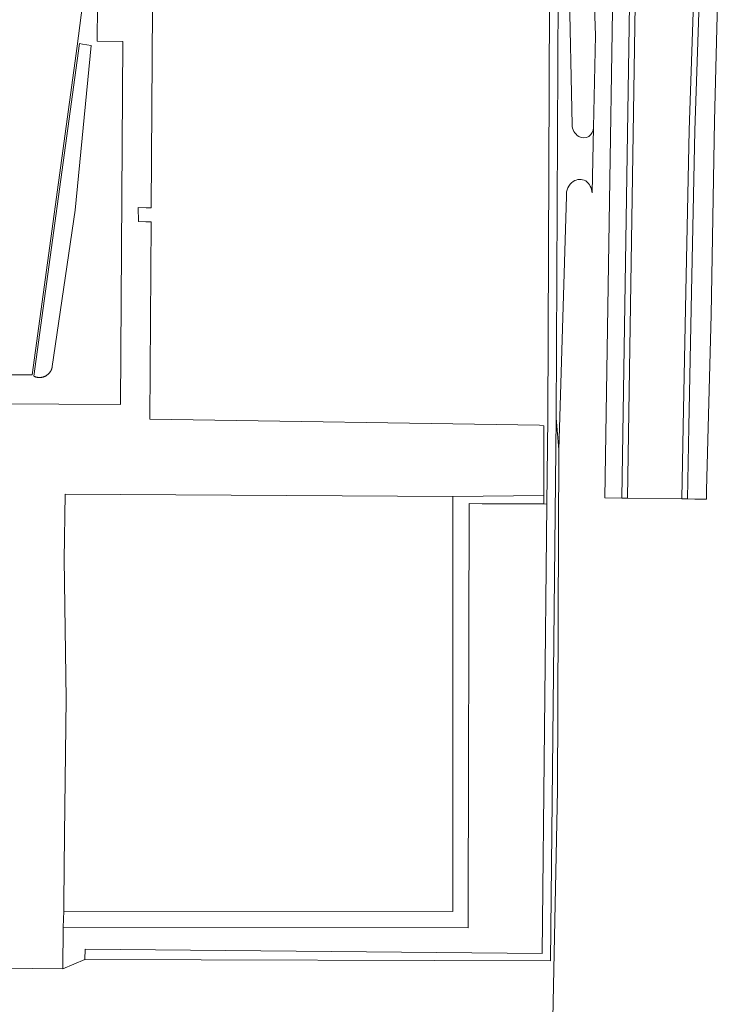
# Model space of a CAD drawing. Extents: x 184422 to 188298, y 343471 to 350189.
# Tile 476 of 513: x 187423 to 187484, y 349228 to 349314. Entities that reach past the tile are written whole.
import ezdxf

# ---------------------------------------------------------------- set-up
doc = ezdxf.new("R2010")
doc.units = 0
for name, color, linetype, lineweight in [('B-WA-GR-BEPLANTING_CULTUUR_HEESTERS-GV', 252, 'Continuous', 18), ('B-WA-OG-TERREIN_CULTUURSCHEIDING-GV', 252, 'Continuous', 18), ('B-WA-OG-TERREIN_ERF-GV', 252, 'Continuous', 18), ('B-WA-OG-WATER_GREPPEL-GV', 252, 'Continuous', 18), ('B-WA-VH-VERHARDING_ASFALT-GV', 252, 'Continuous', 18), ('B-WA-VH-VERHARDING_BETONSTRAATSTEEN-GV', 252, 'Continuous', 18), ('B-WA-VH-VERHARDING_HALFVERHARDING-GV', 252, 'Continuous', 18), ('B-WA-VH-VERHARDING_TEGEL-GV', 252, 'Continuous', 18)]:
    doc.layers.add(name, color=color, linetype=linetype, lineweight=lineweight)

msp = doc.modelspace()

# ---------------------------------------------------------------- linework, layer by layer
at = {"layer": 'B-WA-GR-BEPLANTING_CULTUUR_HEESTERS-GV', "flags": 128}
msp.add_lwpolyline([(187469.152, 349279.411), (187469.072, 349271.798), (187468.655, 349232.245), (187428.444, 349232.634), (187428.439, 349231.706), (187469.393, 349231.589), (187469.912, 349279.408), (187470.071, 349316.763), (187431.677, 349316.976), (187431.673, 349316.216), (187469.308, 349316.007)], close=True, dxfattribs=at)
msp.add_lwpolyline([(187469.152, 349279.411), (187469.072, 349271.798), (187468.655, 349232.245), (187428.444, 349232.634), (187428.439, 349231.706), (187469.393, 349231.589), (187469.912, 349279.408), (187470.071, 349316.763), (187431.677, 349316.976), (187431.673, 349316.216), (187469.308, 349316.007)], close=True, dxfattribs=at)
msp.add_lwpolyline([(187469.152, 349279.411), (187469.072, 349271.798), (187468.655, 349232.245), (187428.444, 349232.634), (187428.439, 349231.706), (187469.393, 349231.589), (187469.912, 349279.408), (187470.071, 349316.763), (187431.677, 349316.976), (187431.673, 349316.216), (187469.308, 349316.007)], close=True, dxfattribs=at)
at = {"layer": 'B-WA-OG-TERREIN_CULTUURSCHEIDING-GV', "flags": 128}
for points in [[(187470.265, 349318.017), (187460.407, 349317.974), (187450.088, 349317.943), (187441.056, 349317.955), (187438.504, 349318.031), (187435.212, 349317.977), (187433.531, 349318.376), (187431.677, 349316.976), (187470.071, 349316.763), (187469.912, 349279.408), (187470.136, 349276.593), (187470.814, 349298.921)], [(187470.265, 349318.017), (187460.407, 349317.974), (187450.088, 349317.943), (187441.056, 349317.955), (187438.504, 349318.031), (187435.212, 349317.977), (187433.531, 349318.376), (187431.677, 349316.976), (187470.071, 349316.763), (187469.912, 349279.408), (187470.136, 349276.593), (187470.814, 349298.921)], [(187470.265, 349318.017), (187460.407, 349317.974), (187450.088, 349317.943), (187441.056, 349317.955), (187438.504, 349318.031), (187435.212, 349317.977), (187433.531, 349318.376), (187431.677, 349316.976), (187470.071, 349316.763), (187469.912, 349279.408), (187470.136, 349276.593), (187470.814, 349298.921)], [(187471.298, 349305.207), (187471.044, 349317.792)], [(187471.298, 349305.207), (187471.044, 349317.792)], [(187471.298, 349305.207), (187471.044, 349317.792)], [(187473.052, 349299.203), (187473.174, 349304.958)], [(187473.052, 349299.203), (187473.174, 349304.958)], [(187473.052, 349299.203), (187473.174, 349304.958)], [(187469.597, 349226.505), (187470.02, 349246.629), (187470.136, 349276.593), (187469.912, 349279.408), (187469.393, 349231.589), (187428.439, 349231.706), (187426.48, 349230.895), (187421.212, 349230.957), (187401.278, 349231.411), (187401.351, 349242.347), (187393.108, 349242.38), (187392.73, 349242.013), (187392.565, 349241.852), (187390.61, 349239.948), (187390.634, 349239.793), (187390.848, 349238.301), (187393.156, 349238.604), (187394.66, 349227.778), (187396.548, 349228.033), (187396.827, 349226.202)], [(187469.597, 349226.505), (187470.02, 349246.629), (187470.136, 349276.593), (187469.912, 349279.408), (187469.393, 349231.589), (187428.439, 349231.706), (187426.48, 349230.895), (187421.212, 349230.957), (187401.278, 349231.411), (187401.351, 349242.347), (187393.108, 349242.38), (187392.73, 349242.013), (187392.565, 349241.852), (187390.61, 349239.948), (187390.634, 349239.793), (187390.848, 349238.301), (187393.156, 349238.604), (187394.66, 349227.778), (187396.548, 349228.033), (187396.827, 349226.202)], [(187469.597, 349226.505), (187470.02, 349246.629), (187470.136, 349276.593), (187469.912, 349279.408), (187469.393, 349231.589), (187428.439, 349231.706), (187426.48, 349230.895), (187421.212, 349230.957), (187401.278, 349231.411), (187401.351, 349242.347), (187393.108, 349242.38), (187392.73, 349242.013), (187392.565, 349241.852), (187390.61, 349239.948), (187390.634, 349239.793), (187390.848, 349238.301), (187393.156, 349238.604), (187394.66, 349227.778), (187396.548, 349228.033), (187396.827, 349226.202)]]:
    msp.add_lwpolyline(points, dxfattribs=at)
for points in [[(187413.868, 349280.684), (187416.536, 349280.652), (187416.575, 349282.45), (187420.678, 349282.451), (187420.685, 349280.626), (187431.568, 349280.574), (187431.783, 349312.543), (187429.515, 349312.564), (187429.534, 349315.734), (187428.69, 349315.753), (187428.234, 349315.763), (187427.764, 349312.134), (187423.803, 349283.181), (187413.912, 349283.185)], [(187413.868, 349280.684), (187416.536, 349280.652), (187416.575, 349282.45), (187420.678, 349282.451), (187420.685, 349280.626), (187431.568, 349280.574), (187431.783, 349312.543), (187429.515, 349312.564), (187429.534, 349315.734), (187428.69, 349315.753), (187428.234, 349315.763), (187427.764, 349312.134), (187423.803, 349283.181), (187413.912, 349283.185)], [(187413.868, 349280.684), (187416.536, 349280.652), (187416.575, 349282.45), (187420.678, 349282.451), (187420.685, 349280.626), (187431.568, 349280.574), (187431.783, 349312.543), (187429.515, 349312.564), (187429.534, 349315.734), (187428.69, 349315.753), (187428.234, 349315.763), (187427.764, 349312.134), (187423.803, 349283.181), (187413.912, 349283.185)], [(187425.232, 349283.271), (187425.218, 349283.258), (187425.203, 349283.244), (187425.173, 349283.218), (187425.158, 349283.206), (187425.142, 349283.194), (187425.127, 349283.182), (187425.095, 349283.158), (187425.078, 349283.147), (187425.062, 349283.136), (187425.045, 349283.126), (187425.028, 349283.115), (187424.994, 349283.095), (187424.977, 349283.086), (187424.941, 349283.068), (187424.924, 349283.06), (187424.906, 349283.051), (187424.888, 349283.043), (187424.869, 349283.036), (187424.851, 349283.029), (187424.832, 349283.022), (187424.814, 349283.015), (187424.795, 349283.009), (187424.757, 349282.997), (187424.738, 349282.992), (187424.719, 349282.987), (187424.7, 349282.982), (187424.68, 349282.978), (187424.661, 349282.974), (187424.641, 349282.971), (187424.622, 349282.967), (187424.602, 349282.964), (187424.583, 349282.962), (187424.543, 349282.958), (187424.524, 349282.956), (187424.484, 349282.954), (187424.464, 349282.953), (187424.425, 349282.953), (187424.385, 349282.955), (187424.366, 349282.956), (187424.326, 349282.96), (187424.307, 349282.962), (187424.287, 349282.964), (187424.267, 349282.967), (187424.248, 349282.971), (187424.228, 349282.974), (187424.19, 349282.982), (187424.17, 349282.987), (187424.151, 349282.992), (187424.132, 349282.997), (187424.094, 349283.009), (187424.076, 349283.015), (187424.057, 349283.022), (187424.039, 349283.029), (187424.02, 349283.036), (187424.002, 349283.043), (187423.984, 349283.051), (187423.966, 349283.06), (187423.952, 349283.066), (187427.946, 349312.358), (187428.228, 349312.315), (187428.998, 349312.199), (187427.589, 349297.679), (187425.567, 349283.929), (187425.564, 349283.909), (187425.561, 349283.89), (187425.557, 349283.87), (187425.549, 349283.832), (187425.544, 349283.812), (187425.539, 349283.793), (187425.534, 349283.774), (187425.529, 349283.755), (187425.523, 349283.736), (187425.516, 349283.718), (187425.51, 349283.699), (187425.503, 349283.681), (187425.496, 349283.662), (187425.488, 349283.644), (187425.48, 349283.626), (187425.472, 349283.608), (187425.454, 349283.572), (187425.445, 349283.555), (187425.436, 349283.537), (187425.406, 349283.486), (187425.395, 349283.469), (187425.384, 349283.453), (187425.362, 349283.421), (187425.338, 349283.389), (187425.325, 349283.373), (187425.313, 349283.358), (187425.287, 349283.328), (187425.274, 349283.314), (187425.26, 349283.299)], [(187425.232, 349283.271), (187425.218, 349283.258), (187425.203, 349283.244), (187425.173, 349283.218), (187425.158, 349283.206), (187425.142, 349283.194), (187425.127, 349283.182), (187425.095, 349283.158), (187425.078, 349283.147), (187425.062, 349283.136), (187425.045, 349283.126), (187425.028, 349283.115), (187424.994, 349283.095), (187424.977, 349283.086), (187424.941, 349283.068), (187424.924, 349283.06), (187424.906, 349283.051), (187424.888, 349283.043), (187424.869, 349283.036), (187424.851, 349283.029), (187424.832, 349283.022), (187424.814, 349283.015), (187424.795, 349283.009), (187424.757, 349282.997), (187424.738, 349282.992), (187424.719, 349282.987), (187424.7, 349282.982), (187424.68, 349282.978), (187424.661, 349282.974), (187424.641, 349282.971), (187424.622, 349282.967), (187424.602, 349282.964), (187424.583, 349282.962), (187424.543, 349282.958), (187424.524, 349282.956), (187424.484, 349282.954), (187424.464, 349282.953), (187424.425, 349282.953), (187424.385, 349282.955), (187424.366, 349282.956), (187424.326, 349282.96), (187424.307, 349282.962), (187424.287, 349282.964), (187424.267, 349282.967), (187424.248, 349282.971), (187424.228, 349282.974), (187424.19, 349282.982), (187424.17, 349282.987), (187424.151, 349282.992), (187424.132, 349282.997), (187424.094, 349283.009), (187424.076, 349283.015), (187424.057, 349283.022), (187424.039, 349283.029), (187424.02, 349283.036), (187424.002, 349283.043), (187423.984, 349283.051), (187423.966, 349283.06), (187423.952, 349283.066), (187427.946, 349312.358), (187428.228, 349312.315), (187428.998, 349312.199), (187427.589, 349297.679), (187425.567, 349283.929), (187425.564, 349283.909), (187425.561, 349283.89), (187425.557, 349283.87), (187425.549, 349283.832), (187425.544, 349283.812), (187425.539, 349283.793), (187425.534, 349283.774), (187425.529, 349283.755), (187425.523, 349283.736), (187425.516, 349283.718), (187425.51, 349283.699), (187425.503, 349283.681), (187425.496, 349283.662), (187425.488, 349283.644), (187425.48, 349283.626), (187425.472, 349283.608), (187425.454, 349283.572), (187425.445, 349283.555), (187425.436, 349283.537), (187425.406, 349283.486), (187425.395, 349283.469), (187425.384, 349283.453), (187425.362, 349283.421), (187425.338, 349283.389), (187425.325, 349283.373), (187425.313, 349283.358), (187425.287, 349283.328), (187425.274, 349283.314), (187425.26, 349283.299)], [(187425.232, 349283.271), (187425.218, 349283.258), (187425.203, 349283.244), (187425.173, 349283.218), (187425.158, 349283.206), (187425.142, 349283.194), (187425.127, 349283.182), (187425.095, 349283.158), (187425.078, 349283.147), (187425.062, 349283.136), (187425.045, 349283.126), (187425.028, 349283.115), (187424.994, 349283.095), (187424.977, 349283.086), (187424.941, 349283.068), (187424.924, 349283.06), (187424.906, 349283.051), (187424.888, 349283.043), (187424.869, 349283.036), (187424.851, 349283.029), (187424.832, 349283.022), (187424.814, 349283.015), (187424.795, 349283.009), (187424.757, 349282.997), (187424.738, 349282.992), (187424.719, 349282.987), (187424.7, 349282.982), (187424.68, 349282.978), (187424.661, 349282.974), (187424.641, 349282.971), (187424.622, 349282.967), (187424.602, 349282.964), (187424.583, 349282.962), (187424.543, 349282.958), (187424.524, 349282.956), (187424.484, 349282.954), (187424.464, 349282.953), (187424.425, 349282.953), (187424.385, 349282.955), (187424.366, 349282.956), (187424.326, 349282.96), (187424.307, 349282.962), (187424.287, 349282.964), (187424.267, 349282.967), (187424.248, 349282.971), (187424.228, 349282.974), (187424.19, 349282.982), (187424.17, 349282.987), (187424.151, 349282.992), (187424.132, 349282.997), (187424.094, 349283.009), (187424.076, 349283.015), (187424.057, 349283.022), (187424.039, 349283.029), (187424.02, 349283.036), (187424.002, 349283.043), (187423.984, 349283.051), (187423.966, 349283.06), (187423.952, 349283.066), (187427.946, 349312.358), (187428.228, 349312.315), (187428.998, 349312.199), (187427.589, 349297.679), (187425.567, 349283.929), (187425.564, 349283.909), (187425.561, 349283.89), (187425.557, 349283.87), (187425.549, 349283.832), (187425.544, 349283.812), (187425.539, 349283.793), (187425.534, 349283.774), (187425.529, 349283.755), (187425.523, 349283.736), (187425.516, 349283.718), (187425.51, 349283.699), (187425.503, 349283.681), (187425.496, 349283.662), (187425.488, 349283.644), (187425.48, 349283.626), (187425.472, 349283.608), (187425.454, 349283.572), (187425.445, 349283.555), (187425.436, 349283.537), (187425.406, 349283.486), (187425.395, 349283.469), (187425.384, 349283.453), (187425.362, 349283.421), (187425.338, 349283.389), (187425.325, 349283.373), (187425.313, 349283.358), (187425.287, 349283.328), (187425.274, 349283.314), (187425.26, 349283.299)], [(187468.813, 349271.829), (187463.392, 349271.844), (187462.232, 349271.847), (187462.168, 349236.537), (187462.164, 349234.512), (187426.517, 349234.564), (187426.48, 349230.895), (187428.439, 349231.706), (187428.444, 349232.634), (187468.655, 349232.245), (187469.072, 349271.798)], [(187468.813, 349271.829), (187463.392, 349271.844), (187462.232, 349271.847), (187462.168, 349236.537), (187462.164, 349234.512), (187426.517, 349234.564), (187426.48, 349230.895), (187428.439, 349231.706), (187428.444, 349232.634), (187468.655, 349232.245), (187469.072, 349271.798)], [(187468.813, 349271.829), (187463.392, 349271.844), (187462.232, 349271.847), (187462.168, 349236.537), (187462.164, 349234.512), (187426.517, 349234.564), (187426.48, 349230.895), (187428.439, 349231.706), (187428.444, 349232.634), (187468.655, 349232.245), (187469.072, 349271.798)]]:
    msp.add_lwpolyline(points, close=True, dxfattribs=at)
at = {"layer": 'B-WA-OG-TERREIN_CULTUURSCHEIDING-GV'}
for points in [[(187471.887, 349304.18, -0.247772), (187471.298, 349305.207)], [(187471.887, 349304.18, -0.247772), (187471.298, 349305.207)], [(187471.887, 349304.18, -0.247772), (187471.298, 349305.207)], [(187473.174, 349304.958, -0.223497), (187472.778, 349304.187)], [(187473.174, 349304.958, -0.223497), (187472.778, 349304.187)], [(187473.174, 349304.958, -0.223497), (187472.778, 349304.187)], [(187472.778, 349304.187, -0.306425), (187471.887, 349304.18)], [(187472.778, 349304.187, -0.306425), (187471.887, 349304.18)], [(187472.778, 349304.187, -0.306425), (187471.887, 349304.18)], [(187470.814, 349298.921, -0.296016), (187471.401, 349300.21)], [(187470.814, 349298.921, -0.296016), (187471.401, 349300.21)], [(187470.814, 349298.921, -0.296016), (187471.401, 349300.21)], [(187471.401, 349300.21, -0.297429), (187472.5, 349300.257)], [(187471.401, 349300.21, -0.297429), (187472.5, 349300.257)], [(187471.401, 349300.21, -0.297429), (187472.5, 349300.257)], [(187472.5, 349300.257, -0.236763), (187473.052, 349299.203)], [(187472.5, 349300.257, -0.236763), (187473.052, 349299.203)], [(187472.5, 349300.257, -0.236763), (187473.052, 349299.203)]]:
    msp.add_lwpolyline(points, format="xyb", dxfattribs=at)
at = {"layer": 'B-WA-OG-TERREIN_ERF-GV', "flags": 128}
msp.add_lwpolyline([(187381.57, 349316.001), (187381.865, 349314.347), (187381.915, 349314.065), (187383.469, 349305.035), (187384.258, 349300.29), (187384.917, 349296.158), (187385.396, 349293.229), (187386.007, 349289.647), (187387.047, 349283.549), (187413.912, 349283.185), (187423.803, 349283.181), (187427.764, 349312.134), (187428.234, 349315.763)], dxfattribs=at)
msp.add_lwpolyline([(187381.57, 349316.001), (187381.865, 349314.347), (187381.915, 349314.065), (187383.469, 349305.035), (187384.258, 349300.29), (187384.917, 349296.158), (187385.396, 349293.229), (187386.007, 349289.647), (187387.047, 349283.549), (187413.912, 349283.185), (187423.803, 349283.181), (187427.764, 349312.134), (187428.234, 349315.763)], dxfattribs=at)
msp.add_lwpolyline([(187381.57, 349316.001), (187381.865, 349314.347), (187381.915, 349314.065), (187383.469, 349305.035), (187384.258, 349300.29), (187384.917, 349296.158), (187385.396, 349293.229), (187386.007, 349289.647), (187387.047, 349283.549), (187413.912, 349283.185), (187423.803, 349283.181), (187427.764, 349312.134), (187428.234, 349315.763)], dxfattribs=at)
at = {"layer": 'B-WA-OG-WATER_GREPPEL-GV', "flags": 128}
for points in [[(187473.174, 349304.958), (187473.371, 349313.07), (187473.164, 349319.123)], [(187473.174, 349304.958), (187473.371, 349313.07), (187473.164, 349319.123)], [(187473.174, 349304.958), (187473.371, 349313.07), (187473.164, 349319.123)], [(187471.044, 349317.792), (187471.298, 349305.207)], [(187471.044, 349317.792), (187471.298, 349305.207)], [(187471.044, 349317.792), (187471.298, 349305.207)]]:
    msp.add_lwpolyline(points, dxfattribs=at)
msp.add_lwpolyline([(187425.218, 349283.258), (187425.232, 349283.271), (187425.26, 349283.299), (187425.274, 349283.314), (187425.287, 349283.328), (187425.313, 349283.358), (187425.325, 349283.373), (187425.338, 349283.389), (187425.362, 349283.421), (187425.384, 349283.453), (187425.395, 349283.469), (187425.406, 349283.486), (187425.436, 349283.537), (187425.445, 349283.555), (187425.454, 349283.572), (187425.472, 349283.608), (187425.48, 349283.626), (187425.488, 349283.644), (187425.496, 349283.662), (187425.503, 349283.681), (187425.51, 349283.699), (187425.516, 349283.718), (187425.523, 349283.736), (187425.529, 349283.755), (187425.534, 349283.774), (187425.539, 349283.793), (187425.544, 349283.812), (187425.549, 349283.832), (187425.557, 349283.87), (187425.561, 349283.89), (187425.564, 349283.909), (187425.567, 349283.929), (187427.589, 349297.679), (187428.998, 349312.199), (187428.228, 349312.315), (187427.946, 349312.358), (187423.952, 349283.066), (187423.966, 349283.06), (187423.984, 349283.051), (187424.002, 349283.043), (187424.02, 349283.036), (187424.039, 349283.029), (187424.057, 349283.022), (187424.076, 349283.015), (187424.094, 349283.009), (187424.132, 349282.997), (187424.151, 349282.992), (187424.17, 349282.987), (187424.19, 349282.982), (187424.228, 349282.974), (187424.248, 349282.971), (187424.267, 349282.967), (187424.287, 349282.964), (187424.307, 349282.962), (187424.326, 349282.96), (187424.366, 349282.956), (187424.385, 349282.955), (187424.425, 349282.953), (187424.464, 349282.953), (187424.484, 349282.954), (187424.524, 349282.956), (187424.543, 349282.958), (187424.583, 349282.962), (187424.602, 349282.964), (187424.622, 349282.967), (187424.641, 349282.971), (187424.661, 349282.974), (187424.68, 349282.978), (187424.7, 349282.982), (187424.719, 349282.987), (187424.738, 349282.992), (187424.757, 349282.997), (187424.795, 349283.009), (187424.814, 349283.015), (187424.832, 349283.022), (187424.851, 349283.029), (187424.869, 349283.036), (187424.888, 349283.043), (187424.906, 349283.051), (187424.924, 349283.06), (187424.941, 349283.068), (187424.977, 349283.086), (187424.994, 349283.095), (187425.028, 349283.115), (187425.045, 349283.126), (187425.062, 349283.136), (187425.078, 349283.147), (187425.095, 349283.158), (187425.127, 349283.182), (187425.142, 349283.194), (187425.158, 349283.206), (187425.173, 349283.218), (187425.203, 349283.244)], close=True, dxfattribs=at)
msp.add_lwpolyline([(187425.218, 349283.258), (187425.232, 349283.271), (187425.26, 349283.299), (187425.274, 349283.314), (187425.287, 349283.328), (187425.313, 349283.358), (187425.325, 349283.373), (187425.338, 349283.389), (187425.362, 349283.421), (187425.384, 349283.453), (187425.395, 349283.469), (187425.406, 349283.486), (187425.436, 349283.537), (187425.445, 349283.555), (187425.454, 349283.572), (187425.472, 349283.608), (187425.48, 349283.626), (187425.488, 349283.644), (187425.496, 349283.662), (187425.503, 349283.681), (187425.51, 349283.699), (187425.516, 349283.718), (187425.523, 349283.736), (187425.529, 349283.755), (187425.534, 349283.774), (187425.539, 349283.793), (187425.544, 349283.812), (187425.549, 349283.832), (187425.557, 349283.87), (187425.561, 349283.89), (187425.564, 349283.909), (187425.567, 349283.929), (187427.589, 349297.679), (187428.998, 349312.199), (187428.228, 349312.315), (187427.946, 349312.358), (187423.952, 349283.066), (187423.966, 349283.06), (187423.984, 349283.051), (187424.002, 349283.043), (187424.02, 349283.036), (187424.039, 349283.029), (187424.057, 349283.022), (187424.076, 349283.015), (187424.094, 349283.009), (187424.132, 349282.997), (187424.151, 349282.992), (187424.17, 349282.987), (187424.19, 349282.982), (187424.228, 349282.974), (187424.248, 349282.971), (187424.267, 349282.967), (187424.287, 349282.964), (187424.307, 349282.962), (187424.326, 349282.96), (187424.366, 349282.956), (187424.385, 349282.955), (187424.425, 349282.953), (187424.464, 349282.953), (187424.484, 349282.954), (187424.524, 349282.956), (187424.543, 349282.958), (187424.583, 349282.962), (187424.602, 349282.964), (187424.622, 349282.967), (187424.641, 349282.971), (187424.661, 349282.974), (187424.68, 349282.978), (187424.7, 349282.982), (187424.719, 349282.987), (187424.738, 349282.992), (187424.757, 349282.997), (187424.795, 349283.009), (187424.814, 349283.015), (187424.832, 349283.022), (187424.851, 349283.029), (187424.869, 349283.036), (187424.888, 349283.043), (187424.906, 349283.051), (187424.924, 349283.06), (187424.941, 349283.068), (187424.977, 349283.086), (187424.994, 349283.095), (187425.028, 349283.115), (187425.045, 349283.126), (187425.062, 349283.136), (187425.078, 349283.147), (187425.095, 349283.158), (187425.127, 349283.182), (187425.142, 349283.194), (187425.158, 349283.206), (187425.173, 349283.218), (187425.203, 349283.244)], close=True, dxfattribs=at)
msp.add_lwpolyline([(187425.218, 349283.258), (187425.232, 349283.271), (187425.26, 349283.299), (187425.274, 349283.314), (187425.287, 349283.328), (187425.313, 349283.358), (187425.325, 349283.373), (187425.338, 349283.389), (187425.362, 349283.421), (187425.384, 349283.453), (187425.395, 349283.469), (187425.406, 349283.486), (187425.436, 349283.537), (187425.445, 349283.555), (187425.454, 349283.572), (187425.472, 349283.608), (187425.48, 349283.626), (187425.488, 349283.644), (187425.496, 349283.662), (187425.503, 349283.681), (187425.51, 349283.699), (187425.516, 349283.718), (187425.523, 349283.736), (187425.529, 349283.755), (187425.534, 349283.774), (187425.539, 349283.793), (187425.544, 349283.812), (187425.549, 349283.832), (187425.557, 349283.87), (187425.561, 349283.89), (187425.564, 349283.909), (187425.567, 349283.929), (187427.589, 349297.679), (187428.998, 349312.199), (187428.228, 349312.315), (187427.946, 349312.358), (187423.952, 349283.066), (187423.966, 349283.06), (187423.984, 349283.051), (187424.002, 349283.043), (187424.02, 349283.036), (187424.039, 349283.029), (187424.057, 349283.022), (187424.076, 349283.015), (187424.094, 349283.009), (187424.132, 349282.997), (187424.151, 349282.992), (187424.17, 349282.987), (187424.19, 349282.982), (187424.228, 349282.974), (187424.248, 349282.971), (187424.267, 349282.967), (187424.287, 349282.964), (187424.307, 349282.962), (187424.326, 349282.96), (187424.366, 349282.956), (187424.385, 349282.955), (187424.425, 349282.953), (187424.464, 349282.953), (187424.484, 349282.954), (187424.524, 349282.956), (187424.543, 349282.958), (187424.583, 349282.962), (187424.602, 349282.964), (187424.622, 349282.967), (187424.641, 349282.971), (187424.661, 349282.974), (187424.68, 349282.978), (187424.7, 349282.982), (187424.719, 349282.987), (187424.738, 349282.992), (187424.757, 349282.997), (187424.795, 349283.009), (187424.814, 349283.015), (187424.832, 349283.022), (187424.851, 349283.029), (187424.869, 349283.036), (187424.888, 349283.043), (187424.906, 349283.051), (187424.924, 349283.06), (187424.941, 349283.068), (187424.977, 349283.086), (187424.994, 349283.095), (187425.028, 349283.115), (187425.045, 349283.126), (187425.062, 349283.136), (187425.078, 349283.147), (187425.095, 349283.158), (187425.127, 349283.182), (187425.142, 349283.194), (187425.158, 349283.206), (187425.173, 349283.218), (187425.203, 349283.244)], close=True, dxfattribs=at)
at = {"layer": 'B-WA-OG-WATER_GREPPEL-GV'}
for points in [[(187471.298, 349305.207, 0.247772), (187471.887, 349304.18)], [(187471.298, 349305.207, 0.247772), (187471.887, 349304.18)], [(187471.298, 349305.207, 0.247772), (187471.887, 349304.18)], [(187472.778, 349304.187, 0.223497), (187473.174, 349304.958)], [(187472.778, 349304.187, 0.223497), (187473.174, 349304.958)], [(187472.778, 349304.187, 0.223497), (187473.174, 349304.958)], [(187471.887, 349304.18, 0.306425), (187472.778, 349304.187)], [(187471.887, 349304.18, 0.306425), (187472.778, 349304.187)], [(187471.887, 349304.18, 0.306425), (187472.778, 349304.187)]]:
    msp.add_lwpolyline(points, format="xyb", dxfattribs=at)
at = {"layer": 'B-WA-VH-VERHARDING_ASFALT-GV', "flags": 128}
for points in [[(187475.253, 349341.406), (187474.181, 349272.349), (187475.688, 349272.326), (187476.546, 349329.025), (187476.765, 349342.381), (187476.525, 349351.159), (187475.483, 349361.319), (187473.827, 349370.16), (187471.733, 349378.035), (187467.831, 349388.913), (187464.462, 349396.252), (187460.774, 349403.055), (187458.282, 349407.235), (187449.814, 349420.43), (187439.799, 349436.056), (187418.837, 349468.526), (187408.048, 349484.375), (187396.938, 349500), (187394.002, 349504.018), (187391.045, 349508.022), (187379.454, 349523.298), (187379.33, 349523.462)], [(187475.253, 349341.406), (187474.181, 349272.349), (187475.688, 349272.326), (187476.546, 349329.025), (187476.765, 349342.381), (187476.525, 349351.159), (187475.483, 349361.319), (187473.827, 349370.16), (187471.733, 349378.035), (187467.831, 349388.913), (187464.462, 349396.252), (187460.774, 349403.055), (187458.282, 349407.235), (187449.814, 349420.43), (187439.799, 349436.056), (187418.837, 349468.526), (187408.048, 349484.375), (187396.938, 349500), (187394.002, 349504.018), (187391.045, 349508.022), (187379.454, 349523.298), (187379.33, 349523.462)], [(187475.253, 349341.406), (187474.181, 349272.349), (187475.688, 349272.326), (187476.546, 349329.025), (187476.765, 349342.381), (187476.525, 349351.159), (187475.483, 349361.319), (187473.827, 349370.16), (187471.733, 349378.035), (187467.831, 349388.913), (187464.462, 349396.252), (187460.774, 349403.055), (187458.282, 349407.235), (187449.814, 349420.43), (187439.799, 349436.056), (187418.837, 349468.526), (187408.048, 349484.375), (187396.938, 349500), (187394.002, 349504.018), (187391.045, 349508.022), (187379.454, 349523.298), (187379.33, 349523.462)], [(187440.22, 349436.326), (187450.235, 349420.7), (187458.707, 349407.498), (187461.209, 349403.302), (187464.909, 349396.476), (187468.294, 349389.102), (187472.211, 349378.184), (187474.315, 349370.27), (187475.978, 349361.391), (187477.024, 349351.191), (187477.265, 349342.384), (187477.046, 349329.017), (187476.188, 349272.32), (187480.957, 349272.267), (187481.074, 349278.632), (187481.307, 349290.487), (187481.606, 349304.723), (187482.137, 349320.339), (187482.373, 349341.338)], [(187440.22, 349436.326), (187450.235, 349420.7), (187458.707, 349407.498), (187461.209, 349403.302), (187464.909, 349396.476), (187468.294, 349389.102), (187472.211, 349378.184), (187474.315, 349370.27), (187475.978, 349361.391), (187477.024, 349351.191), (187477.265, 349342.384), (187477.046, 349329.017), (187476.188, 349272.32), (187480.957, 349272.267), (187481.074, 349278.632), (187481.307, 349290.487), (187481.606, 349304.723), (187482.137, 349320.339), (187482.373, 349341.338)], [(187440.22, 349436.326), (187450.235, 349420.7), (187458.707, 349407.498), (187461.209, 349403.302), (187464.909, 349396.476), (187468.294, 349389.102), (187472.211, 349378.184), (187474.315, 349370.27), (187475.978, 349361.391), (187477.024, 349351.191), (187477.265, 349342.384), (187477.046, 349329.017), (187476.188, 349272.32), (187480.957, 349272.267), (187481.074, 349278.632), (187481.307, 349290.487), (187481.606, 349304.723), (187482.137, 349320.339), (187482.373, 349341.338)], [(187482.873, 349341.329), (187482.637, 349320.328), (187482.106, 349304.709), (187481.807, 349290.477), (187481.574, 349278.622), (187481.457, 349272.261), (187482.098, 349272.254), (187483.112, 349272.246), (187483.123, 349273.022), (187483.547, 349288.476), (187483.822, 349305.539), (187484.295, 349324.169), (187484.427, 349341.211)], [(187482.873, 349341.329), (187482.637, 349320.328), (187482.106, 349304.709), (187481.807, 349290.477), (187481.574, 349278.622), (187481.457, 349272.261), (187482.098, 349272.254), (187483.112, 349272.246), (187483.123, 349273.022), (187483.547, 349288.476), (187483.822, 349305.539), (187484.295, 349324.169), (187484.427, 349341.211)], [(187482.873, 349341.329), (187482.637, 349320.328), (187482.106, 349304.709), (187481.807, 349290.477), (187481.574, 349278.622), (187481.457, 349272.261), (187482.098, 349272.254), (187483.112, 349272.246), (187483.123, 349273.022), (187483.547, 349288.476), (187483.822, 349305.539), (187484.295, 349324.169), (187484.427, 349341.211)]]:
    msp.add_lwpolyline(points, dxfattribs=at)
at = {"layer": 'B-WA-VH-VERHARDING_BETONSTRAATSTEEN-GV', "flags": 128}
for points in [[(187482.373, 349341.338), (187482.137, 349320.339), (187481.606, 349304.723), (187481.307, 349290.487), (187481.074, 349278.632), (187480.957, 349272.267), (187481.457, 349272.261), (187481.574, 349278.622), (187481.807, 349290.477), (187482.106, 349304.709), (187482.637, 349320.328), (187482.873, 349341.329)], [(187482.373, 349341.338), (187482.137, 349320.339), (187481.606, 349304.723), (187481.307, 349290.487), (187481.074, 349278.632), (187480.957, 349272.267), (187481.457, 349272.261), (187481.574, 349278.622), (187481.807, 349290.477), (187482.106, 349304.709), (187482.637, 349320.328), (187482.873, 349341.329)], [(187482.373, 349341.338), (187482.137, 349320.339), (187481.606, 349304.723), (187481.307, 349290.487), (187481.074, 349278.632), (187480.957, 349272.267), (187481.457, 349272.261), (187481.574, 349278.622), (187481.807, 349290.477), (187482.106, 349304.709), (187482.637, 349320.328), (187482.873, 349341.329)], [(187476.546, 349329.025), (187475.688, 349272.326), (187476.188, 349272.32), (187477.046, 349329.017)], [(187476.546, 349329.025), (187475.688, 349272.326), (187476.188, 349272.32), (187477.046, 349329.017)], [(187476.546, 349329.025), (187475.688, 349272.326), (187476.188, 349272.32), (187477.046, 349329.017)]]:
    msp.add_lwpolyline(points, dxfattribs=at)
at = {"layer": 'B-WA-VH-VERHARDING_HALFVERHARDING-GV', "flags": 128}
for points in [[(187469.072, 349271.798), (187469.152, 349279.411), (187469.308, 349316.007), (187431.673, 349316.216), (187431.416, 349316.014), (187434.35, 349316.006), (187434.382, 349315.448), (187434.271, 349297.884), (187434.083, 349297.893), (187433.829, 349297.904), (187433.132, 349297.936), (187433.138, 349296.677), (187433.81, 349296.675), (187434.089, 349296.674), (187434.26, 349296.673), (187434.149, 349279.284), (187468.42, 349278.769), (187468.816, 349278.707), (187468.826, 349275.839), (187468.813, 349275.321), (187468.817, 349272.553), (187468.813, 349271.829)], [(187469.072, 349271.798), (187469.152, 349279.411), (187469.308, 349316.007), (187431.673, 349316.216), (187431.416, 349316.014), (187434.35, 349316.006), (187434.382, 349315.448), (187434.271, 349297.884), (187434.083, 349297.893), (187433.829, 349297.904), (187433.132, 349297.936), (187433.138, 349296.677), (187433.81, 349296.675), (187434.089, 349296.674), (187434.26, 349296.673), (187434.149, 349279.284), (187468.42, 349278.769), (187468.816, 349278.707), (187468.826, 349275.839), (187468.813, 349275.321), (187468.817, 349272.553), (187468.813, 349271.829)], [(187469.072, 349271.798), (187469.152, 349279.411), (187469.308, 349316.007), (187431.673, 349316.216), (187431.416, 349316.014), (187434.35, 349316.006), (187434.382, 349315.448), (187434.271, 349297.884), (187434.083, 349297.893), (187433.829, 349297.904), (187433.132, 349297.936), (187433.138, 349296.677), (187433.81, 349296.675), (187434.089, 349296.674), (187434.26, 349296.673), (187434.149, 349279.284), (187468.42, 349278.769), (187468.816, 349278.707), (187468.826, 349275.839), (187468.813, 349275.321), (187468.817, 349272.553), (187468.813, 349271.829)], [(187460.794, 349236.545), (187460.801, 349272.486), (187426.685, 349272.694), (187426.618, 349266.942), (187426.781, 349254.677), (187426.651, 349242.704), (187426.587, 349236.746), (187426.572, 349235.967), (187460.794, 349235.936)], [(187460.794, 349236.545), (187460.801, 349272.486), (187426.685, 349272.694), (187426.618, 349266.942), (187426.781, 349254.677), (187426.651, 349242.704), (187426.587, 349236.746), (187426.572, 349235.967), (187460.794, 349235.936)], [(187460.794, 349236.545), (187460.801, 349272.486), (187426.685, 349272.694), (187426.618, 349266.942), (187426.781, 349254.677), (187426.651, 349242.704), (187426.587, 349236.746), (187426.572, 349235.967), (187460.794, 349235.936)]]:
    msp.add_lwpolyline(points, close=True, dxfattribs=at)
at = {"layer": 'B-WA-VH-VERHARDING_TEGEL-GV', "flags": 128}
for points in [[(187429.534, 349315.734), (187429.515, 349312.564), (187431.783, 349312.543), (187431.568, 349280.574), (187420.685, 349280.626)], [(187429.534, 349315.734), (187429.515, 349312.564), (187431.783, 349312.543), (187431.568, 349280.574), (187420.685, 349280.626)], [(187429.534, 349315.734), (187429.515, 349312.564), (187431.783, 349312.543), (187431.568, 349280.574), (187420.685, 349280.626)], [(187421.212, 349230.957), (187426.48, 349230.895), (187426.517, 349234.564), (187426.572, 349235.967), (187426.587, 349236.746), (187426.651, 349242.704), (187426.781, 349254.677), (187426.618, 349266.942), (187426.685, 349272.694), (187460.801, 349272.486), (187468.817, 349272.553), (187468.813, 349275.321), (187468.826, 349275.839), (187468.816, 349278.707), (187468.42, 349278.769), (187434.149, 349279.284), (187434.26, 349296.673), (187434.089, 349296.674), (187433.81, 349296.675), (187433.138, 349296.677), (187433.132, 349297.936), (187433.829, 349297.904), (187434.083, 349297.893), (187434.271, 349297.884), (187434.382, 349315.448)], [(187421.212, 349230.957), (187426.48, 349230.895), (187426.517, 349234.564), (187426.572, 349235.967), (187426.587, 349236.746), (187426.651, 349242.704), (187426.781, 349254.677), (187426.618, 349266.942), (187426.685, 349272.694), (187460.801, 349272.486), (187468.817, 349272.553), (187468.813, 349275.321), (187468.826, 349275.839), (187468.816, 349278.707), (187468.42, 349278.769), (187434.149, 349279.284), (187434.26, 349296.673), (187434.089, 349296.674), (187433.81, 349296.675), (187433.138, 349296.677), (187433.132, 349297.936), (187433.829, 349297.904), (187434.083, 349297.893), (187434.271, 349297.884), (187434.382, 349315.448)], [(187421.212, 349230.957), (187426.48, 349230.895), (187426.517, 349234.564), (187426.572, 349235.967), (187426.587, 349236.746), (187426.651, 349242.704), (187426.781, 349254.677), (187426.618, 349266.942), (187426.685, 349272.694), (187460.801, 349272.486), (187468.817, 349272.553), (187468.813, 349275.321), (187468.826, 349275.839), (187468.816, 349278.707), (187468.42, 349278.769), (187434.149, 349279.284), (187434.26, 349296.673), (187434.089, 349296.674), (187433.81, 349296.675), (187433.138, 349296.677), (187433.132, 349297.936), (187433.829, 349297.904), (187434.083, 349297.893), (187434.271, 349297.884), (187434.382, 349315.448)]]:
    msp.add_lwpolyline(points, dxfattribs=at)
msp.add_lwpolyline([(187463.392, 349271.844), (187468.813, 349271.829), (187468.817, 349272.553), (187460.801, 349272.486), (187460.794, 349236.545), (187460.794, 349235.936), (187426.572, 349235.967), (187426.517, 349234.564), (187462.164, 349234.512), (187462.168, 349236.537), (187462.232, 349271.847)], close=True, dxfattribs=at)
msp.add_lwpolyline([(187463.392, 349271.844), (187468.813, 349271.829), (187468.817, 349272.553), (187460.801, 349272.486), (187460.794, 349236.545), (187460.794, 349235.936), (187426.572, 349235.967), (187426.517, 349234.564), (187462.164, 349234.512), (187462.168, 349236.537), (187462.232, 349271.847)], close=True, dxfattribs=at)
msp.add_lwpolyline([(187463.392, 349271.844), (187468.813, 349271.829), (187468.817, 349272.553), (187460.801, 349272.486), (187460.794, 349236.545), (187460.794, 349235.936), (187426.572, 349235.967), (187426.517, 349234.564), (187462.164, 349234.512), (187462.168, 349236.537), (187462.232, 349271.847)], close=True, dxfattribs=at)

doc.saveas('drawing.dxf')
